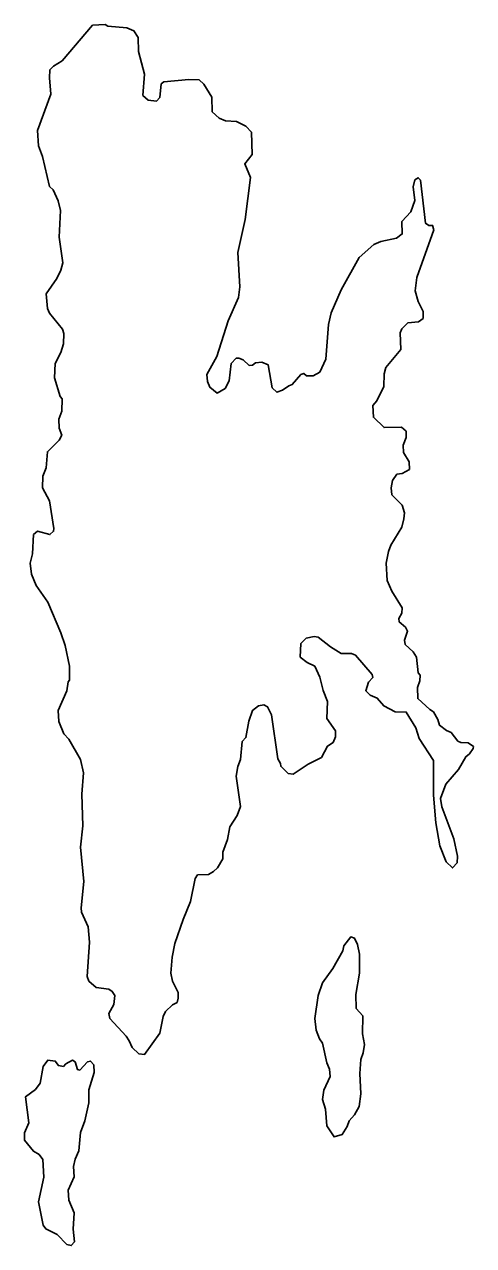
# Model space of a CAD drawing. Extents: x 642515 to 647219, y 6080136 to 6084356.
# Drawn here: x 645171.52 to 645182.47, y 6080991.06 to 6081020.84 of the extents above; entities that cross this region are included whole.
import ezdxf

# ---------------------------------------------------------------- set-up
doc = ezdxf.new("R2010")
doc.units = 0
doc.layers.add('Level 63', color=7, linetype='Continuous')

msp = doc.modelspace()

# ---------------------------------------------------------------- linework, layer by layer
at = {"layer": 'Level 63'}
for points in [[(645178.05, 6081012.06), (645177.97, 6081012.03), (645177.81, 6081011.92), (645177.67, 6081011.87), (645177.56, 6081011.98), (645177.46, 6081012.54), (645177.31, 6081012.6), (645177.15, 6081012.59), (645177.08, 6081012.53), (645177, 6081012.52), (645176.85, 6081012.66), (645176.75, 6081012.7), (645176.68, 6081012.7), (645176.56, 6081012.57), (645176.51, 6081012.15), (645176.41, 6081011.96), (645176.22, 6081011.85), (645176.04, 6081011.99), (645175.98, 6081012.13), (645175.97, 6081012.3), (645176.21, 6081012.74), (645176.49, 6081013.61), (645176.74, 6081014.18), (645176.77, 6081014.44), (645176.72, 6081015.28), (645176.9, 6081016.08), (645177.03, 6081017.11), (645176.89, 6081017.44), (645177.07, 6081017.67), (645177.06, 6081018.21), (645176.92, 6081018.36), (645176.69, 6081018.47), (645176.42, 6081018.49), (645176.27, 6081018.55), (645176.1, 6081018.71), (645176.09, 6081019.07), (645175.89, 6081019.38), (645175.78, 6081019.49), (645175.53, 6081019.5), (645174.92, 6081019.44), (645174.85, 6081019.39), (645174.82, 6081019.06), (645174.74, 6081018.97), (645174.54, 6081018.99), (645174.41, 6081019.11), (645174.45, 6081019.63), (645174.3, 6081020.18), (645174.29, 6081020.52), (645174.19, 6081020.68), (645174.02, 6081020.76), (645173.55, 6081020.8), (645173.49, 6081020.84), (645173.18, 6081020.82), (645172.44, 6081019.95), (645172.23, 6081019.82), (645172.14, 6081019.73), (645172.13, 6081019.54), (645172.16, 6081019.14), (645171.84, 6081018.25), (645171.86, 6081017.88), (645171.96, 6081017.62), (645172.13, 6081016.89), (645172.22, 6081016.81), (645172.34, 6081016.54), (645172.4, 6081016.3), (645172.37, 6081015.65), (645172.46, 6081015.03), (645172.41, 6081014.85), (645172.31, 6081014.64), (645172.05, 6081014.27), (645172.08, 6081013.91), (645172.13, 6081013.8), (645172.45, 6081013.41), (645172.48, 6081013.3), (645172.47, 6081013.05), (645172.41, 6081012.84), (645172.27, 6081012.57), (645172.25, 6081012.22), (645172.39, 6081011.77), (645172.44, 6081011.71), (645172.43, 6081011.41), (645172.36, 6081011.21), (645172.37, 6081010.99), (645172.43, 6081010.82), (645172.37, 6081010.7), (645172.08, 6081010.42), (645172.05, 6081010.03), (645171.97, 6081009.82), (645171.96, 6081009.54), (645172.13, 6081009.22), (645172.24, 6081008.55), (645172.23, 6081008.48), (645172.14, 6081008.4), (645171.84, 6081008.48), (645171.74, 6081008.4), (645171.72, 6081007.93), (645171.66, 6081007.7), (645171.69, 6081007.43), (645171.81, 6081007.16), (645172.09, 6081006.75), (645172.41, 6081006)], [(645172.13, 6081016.89), (645171.96, 6081017.62), (645171.86, 6081017.88), (645171.84, 6081018.25), (645172.16, 6081019.14), (645172.13, 6081019.54), (645172.14, 6081019.73), (645172.23, 6081019.82), (645172.44, 6081019.95), (645173.18, 6081020.82), (645173.49, 6081020.84), (645173.55, 6081020.8), (645174.02, 6081020.76), (645174.19, 6081020.68), (645174.29, 6081020.52), (645174.3, 6081020.18), (645174.45, 6081019.63), (645174.41, 6081019.11), (645174.54, 6081018.99), (645174.74, 6081018.97), (645174.82, 6081019.06), (645174.85, 6081019.39), (645174.92, 6081019.44), (645175.53, 6081019.5), (645175.78, 6081019.49), (645175.89, 6081019.38), (645176.09, 6081019.07), (645176.1, 6081018.71), (645176.27, 6081018.55), (645176.42, 6081018.49), (645176.69, 6081018.47), (645176.92, 6081018.36), (645177.06, 6081018.21), (645177.07, 6081017.67), (645176.89, 6081017.44), (645177.03, 6081017.11), (645176.9, 6081016.08), (645176.72, 6081015.28), (645176.77, 6081014.44), (645176.74, 6081014.18), (645176.49, 6081013.61), (645176.21, 6081012.74), (645175.97, 6081012.3), (645175.98, 6081012.13), (645176.04, 6081011.99), (645176.22, 6081011.85), (645176.41, 6081011.96), (645176.51, 6081012.15), (645176.56, 6081012.57), (645176.68, 6081012.7), (645176.75, 6081012.7), (645176.85, 6081012.66), (645177, 6081012.52), (645177.08, 6081012.53), (645177.15, 6081012.59), (645177.31, 6081012.6), (645177.46, 6081012.54), (645177.56, 6081011.98), (645177.67, 6081011.87), (645177.81, 6081011.92), (645177.97, 6081012.03), (645178.05, 6081012.06), (645178.26, 6081012.3), (645178.33, 6081012.33), (645178.4, 6081012.27), (645178.56, 6081012.27), (645178.72, 6081012.36), (645178.87, 6081012.68), (645178.93, 6081013.52), (645179, 6081013.81), (645179.24, 6081014.37), (645179.68, 6081015.16), (645180.04, 6081015.47), (645180.21, 6081015.55), (645180.59, 6081015.63), (645180.73, 6081015.73), (645180.72, 6081016.03), (645180.94, 6081016.27), (645181.04, 6081016.55), (645181, 6081016.88), (645181.04, 6081017.05), (645181.12, 6081017.1)], [(645181.8, 6081000.42), (645181.96, 6081000.27), (645182.07, 6081000.39), (645182.08, 6081000.56), (645181.99, 6081000.98), (645181.7, 6081001.76), (645181.66, 6081001.96), (645181.79, 6081002.31), (645182.1, 6081002.67), (645182.28, 6081002.98), (645182.37, 6081003.05), (645182.46, 6081003.18), (645182.47, 6081003.23), (645182.34, 6081003.32), (645182.16, 6081003.33), (645182.09, 6081003.36), (645181.92, 6081003.57), (645181.81, 6081003.62), (645181.64, 6081003.75), (645181.6, 6081003.89), (645181.49, 6081004.08), (645181.4, 6081004.13), (645181.11, 6081004.4), (645181.1, 6081004.67), (645181.16, 6081004.83), (645181.17, 6081004.97), (645181.12, 6081005.03), (645181.08, 6081005.41), (645181, 6081005.54), (645180.8, 6081005.72), (645180.79, 6081005.82), (645180.86, 6081006.04), (645180.81, 6081006.14), (645180.66, 6081006.27), (645180.65, 6081006.35), (645180.72, 6081006.48), (645180.73, 6081006.61), (645180.48, 6081007.02), (645180.36, 6081007.28), (645180.34, 6081007.7), (645180.4, 6081007.99), (645180.45, 6081008.14), (645180.72, 6081008.58), (645180.77, 6081008.78), (645180.79, 6081008.93), (645180.73, 6081009.12), (645180.48, 6081009.37), (645180.46, 6081009.54), (645180.49, 6081009.72), (645180.6, 6081009.87), (645180.73, 6081009.89), (645180.91, 6081009.99), (645180.9, 6081010.17), (645180.76, 6081010.4), (645180.75, 6081010.58), (645180.83, 6081010.77), (645180.83, 6081010.92), (645180.71, 6081011.02), (645180.29, 6081011.01), (645180.03, 6081011.26), (645180.01, 6081011.55), (645180.11, 6081011.66), (645180.28, 6081012.01), (645180.29, 6081012.32), (645180.33, 6081012.47), (645180.7, 6081012.91), (645180.68, 6081013.32), (645180.72, 6081013.42), (645180.87, 6081013.56), (645181.13, 6081013.59), (645181.24, 6081013.67), (645181.24, 6081013.84), (645181.12, 6081014.08), (645181.05, 6081014.34), (645181.09, 6081014.67), (645181.5, 6081015.83), (645181.47, 6081015.94), (645181.38, 6081015.94), (645181.3, 6081015.99), (645181.18, 6081017.04), (645181.12, 6081017.1), (645181.04, 6081017.05), (645181, 6081016.88), (645181.04, 6081016.55), (645180.94, 6081016.27), (645180.72, 6081016.03), (645180.73, 6081015.73), (645180.59, 6081015.63), (645180.21, 6081015.55), (645180.04, 6081015.47), (645179.68, 6081015.16), (645179.24, 6081014.37), (645179, 6081013.81), (645178.93, 6081013.52), (645178.87, 6081012.68), (645178.72, 6081012.36), (645178.56, 6081012.27), (645178.4, 6081012.27), (645178.33, 6081012.33), (645178.26, 6081012.3), (645178.05, 6081012.06)], [(645181.12, 6081017.1), (645181.18, 6081017.04), (645181.3, 6081015.99), (645181.38, 6081015.94), (645181.47, 6081015.94)], [(645172.13, 6081016.89), (645172.22, 6081016.81), (645172.34, 6081016.54), (645172.4, 6081016.3), (645172.37, 6081015.65), (645172.46, 6081015.03), (645172.41, 6081014.85), (645172.31, 6081014.64), (645172.05, 6081014.27), (645172.08, 6081013.91), (645172.13, 6081013.8), (645172.45, 6081013.41), (645172.48, 6081013.3), (645172.47, 6081013.05), (645172.41, 6081012.84), (645172.27, 6081012.57), (645172.25, 6081012.22), (645172.39, 6081011.77), (645172.44, 6081011.71), (645172.43, 6081011.41), (645172.36, 6081011.21), (645172.37, 6081010.99), (645172.43, 6081010.82), (645172.37, 6081010.7), (645172.08, 6081010.42), (645172.05, 6081010.03), (645171.97, 6081009.82), (645171.96, 6081009.54), (645172.13, 6081009.22), (645172.24, 6081008.55), (645172.23, 6081008.48), (645172.14, 6081008.4), (645171.84, 6081008.48), (645171.74, 6081008.4), (645171.72, 6081007.93), (645171.66, 6081007.7), (645171.69, 6081007.43), (645171.81, 6081007.16), (645172.09, 6081006.75), (645172.41, 6081006), (645172.51, 6081005.69), (645172.62, 6081005.19), (645172.62, 6081004.85), (645172.59, 6081004.81), (645172.55, 6081004.59), (645172.34, 6081004.11), (645172.36, 6081003.84), (645172.48, 6081003.54), (645172.6, 6081003.41), (645172.89, 6081002.91), (645172.96, 6081002.59), (645172.92, 6081002.07), (645172.94, 6081001.3), (645172.89, 6081000.78), (645172.97, 6080999.94), (645172.9, 6080999.3), (645172.91, 6080999.19), (645173.07, 6080998.83), (645173.11, 6080998.46), (645173.05, 6080997.62), (645173.09, 6080997.51), (645173.27, 6080997.35), (645173.58, 6080997.31), (645173.66, 6080997.26), (645173.72, 6080997.16), (645173.7, 6080996.94), (645173.58, 6080996.72), (645173.6, 6080996.6), (645174, 6080996.17), (645174.07, 6080996.05)], [(645181.47, 6081015.94), (645181.5, 6081015.83), (645181.09, 6081014.67), (645181.05, 6081014.34), (645181.12, 6081014.08), (645181.24, 6081013.84), (645181.24, 6081013.67), (645181.13, 6081013.59), (645180.87, 6081013.56), (645180.72, 6081013.42), (645180.68, 6081013.32), (645180.7, 6081012.91), (645180.33, 6081012.47), (645180.29, 6081012.32), (645180.28, 6081012.01), (645180.11, 6081011.66), (645180.01, 6081011.55), (645180.03, 6081011.26), (645180.29, 6081011.01), (645180.71, 6081011.02), (645180.83, 6081010.92), (645180.83, 6081010.77), (645180.75, 6081010.58), (645180.76, 6081010.4), (645180.9, 6081010.17), (645180.91, 6081009.99), (645180.73, 6081009.89), (645180.6, 6081009.87), (645180.49, 6081009.72), (645180.46, 6081009.54), (645180.48, 6081009.37), (645180.73, 6081009.12), (645180.79, 6081008.93), (645180.77, 6081008.78), (645180.72, 6081008.58), (645180.45, 6081008.14), (645180.4, 6081007.99), (645180.34, 6081007.7), (645180.36, 6081007.28), (645180.48, 6081007.02), (645180.73, 6081006.61), (645180.72, 6081006.48), (645180.65, 6081006.35), (645180.66, 6081006.27), (645180.81, 6081006.14), (645180.86, 6081006.04), (645180.79, 6081005.82), (645180.8, 6081005.72), (645181, 6081005.54), (645181.08, 6081005.41), (645181.12, 6081005.03), (645181.17, 6081004.97), (645181.16, 6081004.83), (645181.1, 6081004.67), (645181.11, 6081004.4), (645181.4, 6081004.13), (645181.49, 6081004.08), (645181.6, 6081003.89), (645181.64, 6081003.75), (645181.81, 6081003.62), (645181.92, 6081003.57), (645182.09, 6081003.36), (645182.16, 6081003.33), (645182.34, 6081003.32), (645182.47, 6081003.23), (645182.46, 6081003.18)], [(645172.41, 6081006), (645172.51, 6081005.69), (645172.62, 6081005.19), (645172.62, 6081004.85), (645172.59, 6081004.81), (645172.55, 6081004.59), (645172.34, 6081004.11), (645172.36, 6081003.84), (645172.48, 6081003.54), (645172.6, 6081003.41), (645172.89, 6081002.91), (645172.96, 6081002.59), (645172.92, 6081002.07), (645172.94, 6081001.3), (645172.89, 6081000.78), (645172.97, 6080999.94), (645172.9, 6080999.3), (645172.91, 6080999.19), (645173.07, 6080998.83), (645173.11, 6080998.46), (645173.05, 6080997.62), (645173.09, 6080997.51), (645173.27, 6080997.35), (645173.58, 6080997.31), (645173.66, 6080997.26), (645173.72, 6080997.16), (645173.7, 6080996.94), (645173.58, 6080996.72), (645173.6, 6080996.6), (645174, 6080996.17), (645174.07, 6080996.05), (645174.15, 6080995.89), (645174.31, 6080995.74), (645174.45, 6080995.72), (645174.82, 6080996.24), (645174.9, 6080996.65), (645174.96, 6080996.77), (645175.13, 6080996.93), (645175.24, 6080996.99), (645175.27, 6080997.09), (645175.27, 6080997.23), (645175.13, 6080997.51), (645175.09, 6080997.7), (645175.12, 6080998.09), (645175.19, 6080998.43), (645175.39, 6080999.01), (645175.57, 6080999.45), (645175.68, 6081000.01), (645175.74, 6081000.1), (645176.01, 6081000.11), (645176.13, 6081000.18), (645176.23, 6081000.27), (645176.36, 6081000.49), (645176.36, 6081000.65), (645176.47, 6081000.96)], [(645174.07, 6080996.05), (645174.15, 6080995.89), (645174.31, 6080995.74), (645174.45, 6080995.72), (645174.82, 6080996.24), (645174.9, 6080996.65), (645174.96, 6080996.77), (645175.13, 6080996.93), (645175.24, 6080996.99), (645175.27, 6080997.09), (645175.27, 6080997.23), (645175.13, 6080997.51), (645175.09, 6080997.7), (645175.12, 6080998.09), (645175.19, 6080998.43), (645175.39, 6080999.01), (645175.57, 6080999.45), (645175.68, 6081000.01), (645175.74, 6081000.1), (645176.01, 6081000.11), (645176.13, 6081000.18), (645176.23, 6081000.27), (645176.36, 6081000.49), (645176.36, 6081000.65), (645176.47, 6081000.96), (645176.53, 6081001.27), (645176.71, 6081001.55), (645176.79, 6081001.77), (645176.68, 6081002.51), (645176.72, 6081002.74), (645176.79, 6081002.91), (645176.83, 6081003.35), (645176.92, 6081003.45), (645176.99, 6081003.85), (645177.08, 6081004.11), (645177.23, 6081004.22), (645177.36, 6081004.25), (645177.45, 6081004.2), (645177.54, 6081004), (645177.7, 6081002.93), (645177.76, 6081002.82), (645177.77, 6081002.75), (645177.95, 6081002.57), (645178.07, 6081002.56), (645178.44, 6081002.8), (645178.76, 6081002.96), (645178.91, 6081003.24), (645179.05, 6081003.33), (645179.1, 6081003.47), (645179.1, 6081003.61), (645178.89, 6081003.91), (645178.91, 6081004.33), (645178.8, 6081004.6), (645178.72, 6081004.92), (645178.6, 6081005.19), (645178.41, 6081005.28), (645178.24, 6081005.41), (645178.26, 6081005.74), (645178.39, 6081005.87), (645178.58, 6081005.91), (645178.68, 6081005.9), (645178.98, 6081005.66), (645179.24, 6081005.5), (645179.49, 6081005.5), (645179.59, 6081005.46), (645180, 6081004.99), (645180.01, 6081004.91), (645179.91, 6081004.8), (645179.84, 6081004.59), (645179.95, 6081004.48), (645180.12, 6081004.41), (645180.28, 6081004.22), (645180.56, 6081004.08), (645180.83, 6081004.07), (645181.06, 6081003.69), (645181.14, 6081003.43), (645181.49, 6081002.89), (645181.49, 6081002.04), (645181.55, 6081001.37), (645181.65, 6081000.81), (645181.8, 6081000.42), (645181.96, 6081000.27)], [(645176.47, 6081000.96), (645176.53, 6081001.27), (645176.71, 6081001.55), (645176.79, 6081001.77), (645176.68, 6081002.51), (645176.72, 6081002.74), (645176.79, 6081002.91), (645176.83, 6081003.35), (645176.92, 6081003.45), (645176.99, 6081003.85), (645177.08, 6081004.11), (645177.23, 6081004.22), (645177.36, 6081004.25), (645177.45, 6081004.2), (645177.54, 6081004), (645177.7, 6081002.93), (645177.76, 6081002.82), (645177.77, 6081002.75), (645177.95, 6081002.57), (645178.07, 6081002.56), (645178.44, 6081002.8), (645178.76, 6081002.96), (645178.91, 6081003.24), (645179.05, 6081003.33), (645179.1, 6081003.47), (645179.1, 6081003.61), (645178.89, 6081003.91), (645178.91, 6081004.33), (645178.8, 6081004.6), (645178.72, 6081004.92), (645178.6, 6081005.19), (645178.41, 6081005.28), (645178.24, 6081005.41), (645178.26, 6081005.74), (645178.39, 6081005.87), (645178.58, 6081005.91), (645178.68, 6081005.9), (645178.98, 6081005.66), (645179.24, 6081005.5), (645179.49, 6081005.5), (645179.59, 6081005.46), (645180, 6081004.99), (645180.01, 6081004.91), (645179.91, 6081004.8), (645179.84, 6081004.59), (645179.95, 6081004.48), (645180.12, 6081004.41), (645180.28, 6081004.22), (645180.56, 6081004.08), (645180.83, 6081004.07), (645181.06, 6081003.69), (645181.14, 6081003.43), (645181.49, 6081002.89), (645181.49, 6081002.04), (645181.55, 6081001.37), (645181.65, 6081000.81), (645181.8, 6081000.42)], [(645182.46, 6081003.18), (645182.37, 6081003.05), (645182.28, 6081002.98), (645182.1, 6081002.67), (645181.79, 6081002.31), (645181.66, 6081001.96), (645181.7, 6081001.76), (645181.99, 6081000.98), (645182.08, 6081000.56), (645182.07, 6081000.39), (645181.96, 6081000.27)], [(645179.48, 6080998.59), (645179.31, 6080998.37), (645179.28, 6080998.25), (645179.04, 6080997.82), (645178.79, 6080997.47), (645178.68, 6080997.16), (645178.6, 6080996.6), (645178.63, 6080996.31), (645178.71, 6080996.1), (645178.79, 6080996), (645178.89, 6080995.52), (645178.96, 6080995.36), (645178.97, 6080995.18), (645178.82, 6080994.85), (645178.79, 6080994.62), (645178.86, 6080994.39), (645178.89, 6080993.98), (645179.07, 6080993.71)], [(645178.89, 6080993.98), (645179.07, 6080993.71), (645179.27, 6080993.77), (645179.39, 6080993.96), (645179.44, 6080994.1), (645179.57, 6080994.25), (645179.68, 6080994.45), (645179.72, 6080994.76), (645179.7, 6080995.26), (645179.72, 6080995.6), (645179.78, 6080995.76), (645179.81, 6080995.96), (645179.76, 6080996.22), (645179.77, 6080996.66), (645179.61, 6080996.84), (645179.6, 6080997.18), (645179.69, 6080997.7), (645179.69, 6080998.17), (645179.64, 6080998.4), (645179.57, 6080998.56), (645179.48, 6080998.59), (645179.31, 6080998.37), (645179.28, 6080998.25), (645179.04, 6080997.82), (645178.79, 6080997.47), (645178.68, 6080997.16), (645178.6, 6080996.6), (645178.63, 6080996.31), (645178.71, 6080996.1), (645178.79, 6080996), (645178.89, 6080995.52), (645178.96, 6080995.36), (645178.97, 6080995.18), (645178.82, 6080994.85), (645178.79, 6080994.62), (645178.86, 6080994.39), (645178.89, 6080993.98)], [(645179.48, 6080998.59), (645179.57, 6080998.56), (645179.64, 6080998.4), (645179.69, 6080998.17), (645179.69, 6080997.7), (645179.6, 6080997.18), (645179.61, 6080996.84), (645179.77, 6080996.66), (645179.76, 6080996.22), (645179.81, 6080995.96), (645179.78, 6080995.76), (645179.72, 6080995.6), (645179.7, 6080995.26), (645179.72, 6080994.76)], [(645173.21, 6080995.47), (645173.13, 6080995.56), (645173.06, 6080995.54), (645172.87, 6080995.34), (645172.81, 6080995.35), (645172.76, 6080995.54), (645172.69, 6080995.58), (645172.53, 6080995.49), (645172.47, 6080995.43), (645172.35, 6080995.45), (645172.27, 6080995.56), (645172.09, 6080995.58), (645171.98, 6080995.43), (645171.9, 6080995.02), (645171.79, 6080994.87), (645171.55, 6080994.69), (645171.63, 6080994.05), (645171.52, 6080993.81), (645171.52, 6080993.63), (645171.74, 6080993.36), (645171.88, 6080993.28), (645171.97, 6080993.16), (645171.99, 6080992.73), (645171.86, 6080992.13), (645171.98, 6080991.56), (645172.04, 6080991.47), (645172.32, 6080991.33), (645172.55, 6080991.09), (645172.66, 6080991.06), (645172.74, 6080991.15), (645172.71, 6080991.46), (645172.73, 6080991.86), (645172.6, 6080992.17), (645172.59, 6080992.41), (645172.73, 6080992.74), (645172.72, 6080992.99), (645172.76, 6080993.17), (645172.85, 6080993.37), (645172.89, 6080993.82), (645172.99, 6080994.1), (645173.09, 6080994.54), (645173.09, 6080994.86), (645173.22, 6080995.28), (645173.21, 6080995.47)], [(645171.55, 6080994.69), (645171.63, 6080994.05), (645171.52, 6080993.81), (645171.52, 6080993.63), (645171.74, 6080993.36), (645171.88, 6080993.28), (645171.97, 6080993.16), (645171.99, 6080992.73), (645171.86, 6080992.13), (645171.98, 6080991.56), (645172.04, 6080991.47), (645172.32, 6080991.33), (645172.55, 6080991.09), (645172.66, 6080991.06), (645172.74, 6080991.15), (645172.71, 6080991.46), (645172.73, 6080991.86), (645172.6, 6080992.17), (645172.59, 6080992.41), (645172.73, 6080992.74), (645172.72, 6080992.99), (645172.76, 6080993.17), (645172.85, 6080993.37), (645172.89, 6080993.82), (645172.99, 6080994.1), (645173.09, 6080994.54), (645173.09, 6080994.86), (645173.22, 6080995.28), (645173.21, 6080995.47)], [(645171.55, 6080994.69), (645171.79, 6080994.87), (645171.9, 6080995.02), (645171.98, 6080995.43), (645172.09, 6080995.58), (645172.27, 6080995.56), (645172.35, 6080995.45), (645172.47, 6080995.43), (645172.53, 6080995.49), (645172.69, 6080995.58), (645172.76, 6080995.54), (645172.81, 6080995.35), (645172.87, 6080995.34), (645173.06, 6080995.54), (645173.13, 6080995.56), (645173.21, 6080995.47)], [(645179.72, 6080994.76), (645179.68, 6080994.45), (645179.57, 6080994.25), (645179.44, 6080994.1), (645179.39, 6080993.96), (645179.27, 6080993.77), (645179.07, 6080993.71)]]:
    msp.add_lwpolyline(points, dxfattribs=at)

doc.saveas('drawing.dxf')
